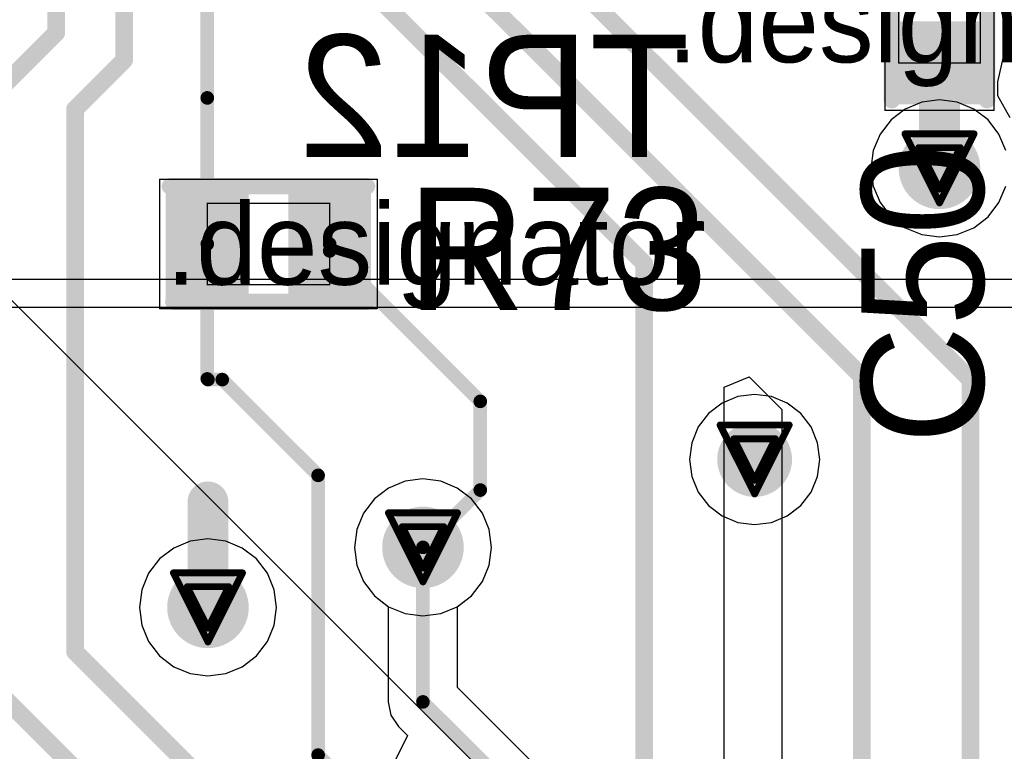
# Model space of a CAD drawing. Header units: millimetres. Extents: x 138 to 555, y 26 to 334.
# Tile 346 of 656: x 178.48 to 185.72, y 258.19 to 263.57. Entities that reach past the tile are written whole.
import ezdxf

# ---------------------------------------------------------------- set-up
doc = ezdxf.new("R2010")
doc.units = ezdxf.units.MM
for name, color, linetype in [('BottomLayer', 5, 'Continuous'), ('BottomOverlay', 54, 'Continuous'), ('DrillDrawing', 1, 'Continuous'), ('Mechanical20', 56, 'Continuous'), ('Mechanical27', 56, 'Continuous'), ('MidLayer1', 16, 'Continuous'), ('MidLayer2', 76, 'Continuous'), ('MidLayer3', 90, 'Continuous'), ('MidLayer4', 156, 'Continuous'), ('MultiLayer', 9, 'Continuous'), ('TopLayer', 1, 'Continuous'), ('TopOverlay', 2, 'Continuous'), ('TopPaste', 8, 'Continuous'), ('TopSolder', 216, 'Continuous'), ('ViaHoleLayer', 16, 'Continuous')]:
    doc.layers.add(name, color=color, linetype=linetype)

# ---------------------------------------------------------------- blocks, each defined once
blk = doc.blocks.new('R0402_680')
at = {"layer": 'Mechanical20', "const_width": 0.01}
for points in [[(-0.8, 0.475), (-0.8, -0.475)], [(0.8, 0.475), (-0.8, 0.475)], [(0.8, 0.475), (0.8, -0.475)], [(0.8, -0.475), (-0.8, -0.475)]]:
    blk.add_lwpolyline(points, dxfattribs=at)
at = {"layer": 'Mechanical20', "const_width": 0.005}
for points in [[(-0.8025, 0.475, 1), (-0.7975, 0.475, 1)], [(-0.8025, 0.475, 1), (-0.7975, 0.475, 1)], [(0.7975, 0.475, 1), (0.8025, 0.475, 1)], [(0.7975, 0.475, 1), (0.8025, 0.475, 1)], [(-0.8025, -0.475, 1), (-0.7975, -0.475, 1)], [(-0.8025, -0.475, 1), (-0.7975, -0.475, 1)], [(0.7975, -0.475, 1), (0.8025, -0.475, 1)], [(0.7975, -0.475, 1), (0.8025, -0.475, 1)]]:
    blk.add_lwpolyline(points, format="xyb", close=True, dxfattribs=at)
at = {"layer": 'Mechanical27', "const_width": 0.01}
for points in [[(-0.45, 0.3), (-0.45, -0.3)], [(0.45, 0.3), (-0.45, 0.3)], [(0.45, 0.3), (0.45, -0.3)], [(0.45, -0.3), (-0.45, -0.3)]]:
    blk.add_lwpolyline(points, dxfattribs=at)
at = {"layer": 'Mechanical27', "const_width": 0.005}
for points in [[(-0.4525, 0.3, 1), (-0.4475, 0.3, 1)], [(-0.4525, 0.3, 1), (-0.4475, 0.3, 1)], [(0.4475, 0.3, 1), (0.4525, 0.3, 1)], [(0.4475, 0.3, 1), (0.4525, 0.3, 1)], [(-0.4525, -0.3, 1), (-0.4475, -0.3, 1)], [(-0.4525, -0.3, 1), (-0.4475, -0.3, 1)], [(0.4475, -0.3, 1), (0.4525, -0.3, 1)], [(0.4475, -0.3, 1), (0.4525, -0.3, 1)]]:
    blk.add_lwpolyline(points, format="xyb", close=True, dxfattribs=at)
at = {"layer": 'TopLayer'}
for points in [[(-0.195, -0.35), (-0.195, 0.35), (-0.705, -0.35), (-0.705, 0.35)], [(0.705, -0.35), (0.705, 0.35), (0.195, -0.35), (0.195, 0.35)]]:
    blk.add_solid(points, dxfattribs=at)
at = {"layer": 'TopOverlay', "const_width": 0.12}
for points in [[(0.7, 0.425), (-0.725, 0.425)], [(0.725, -0.425), (-0.725, -0.425)]]:
    blk.add_lwpolyline(points, dxfattribs=at)
at = {"layer": 'TopOverlay', "const_width": 0.06}
for points in [[(-0.755, 0.425, 1), (-0.695, 0.425, 1)], [(0.67, 0.425, 1), (0.73, 0.425, 1)], [(-0.755, -0.425, 1), (-0.695, -0.425, 1)], [(0.695, -0.425, 1), (0.755, -0.425, 1)]]:
    blk.add_lwpolyline(points, format="xyb", close=True, dxfattribs=at)
at = {"layer": 'TopPaste'}
for points in [[(-0.195, -0.35), (-0.195, 0.35), (-0.705, -0.35), (-0.705, 0.35)], [(0.705, -0.35), (0.705, 0.35), (0.195, -0.35), (0.195, 0.35)]]:
    blk.add_solid(points, dxfattribs=at)
at = {"layer": 'TopSolder'}
for points in [[(-0.145, -0.4), (-0.145, 0.4), (-0.755, -0.4), (-0.755, 0.4)], [(0.755, -0.4), (0.755, 0.4), (0.145, -0.4), (0.145, 0.4)]]:
    blk.add_solid(points, dxfattribs=at)
blk = doc.blocks.new('C0402_896')
at = {"layer": 'Mechanical20', "const_width": 0.01}
for points in [[(-0.8, 0.4), (0.8, 0.4)], [(-0.8, 0.4), (-0.8, -0.4)], [(0.8, 0.4), (0.8, -0.4)], [(-0.8, -0.4), (0.8, -0.4)]]:
    blk.add_lwpolyline(points, dxfattribs=at)
at = {"layer": 'Mechanical20', "const_width": 0.005}
for points in [[(-0.8025, 0.4, 1), (-0.7975, 0.4, 1)], [(-0.8025, 0.4, 1), (-0.7975, 0.4, 1)], [(0.7975, 0.4, 1), (0.8025, 0.4, 1)], [(0.7975, 0.4, 1), (0.8025, 0.4, 1)], [(-0.8025, -0.4, 1), (-0.7975, -0.4, 1)], [(-0.8025, -0.4, 1), (-0.7975, -0.4, 1)], [(0.7975, -0.4, 1), (0.8025, -0.4, 1)], [(0.7975, -0.4, 1), (0.8025, -0.4, 1)]]:
    blk.add_lwpolyline(points, format="xyb", close=True, dxfattribs=at)
at = {"layer": 'Mechanical27', "const_width": 0.01}
for points in [[(-0.45, 0.3), (0.45, 0.3)], [(-0.45, 0.3), (-0.45, -0.3)], [(0.45, 0.3), (0.45, -0.3)], [(-0.45, -0.3), (0.45, -0.3)]]:
    blk.add_lwpolyline(points, dxfattribs=at)
at = {"layer": 'Mechanical27', "const_width": 0.005}
for points in [[(-0.4525, 0.3, 1), (-0.4475, 0.3, 1)], [(-0.4525, 0.3, 1), (-0.4475, 0.3, 1)], [(0.4475, 0.3, 1), (0.4525, 0.3, 1)], [(0.4475, 0.3, 1), (0.4525, 0.3, 1)], [(-0.4525, -0.3, 1), (-0.4475, -0.3, 1)], [(-0.4525, -0.3, 1), (-0.4475, -0.3, 1)], [(0.4475, -0.3, 1), (0.4525, -0.3, 1)], [(0.4475, -0.3, 1), (0.4525, -0.3, 1)]]:
    blk.add_lwpolyline(points, format="xyb", close=True, dxfattribs=at)
at = {"layer": 'TopLayer'}
for points in [[(-0.195, -0.28), (-0.195, 0.28), (-0.705, -0.28), (-0.705, 0.28)], [(0.705, -0.28), (0.705, 0.28), (0.195, -0.28), (0.195, 0.28)]]:
    blk.add_solid(points, dxfattribs=at)
at = {"layer": 'TopOverlay', "const_width": 0.12}
for points in [[(-0.725, 0.35), (0.7, 0.35)], [(-0.725, -0.35), (0.725, -0.35)]]:
    blk.add_lwpolyline(points, dxfattribs=at)
at = {"layer": 'TopOverlay', "const_width": 0.06}
for points in [[(-0.755, 0.35, 1), (-0.695, 0.35, 1)], [(0.67, 0.35, 1), (0.73, 0.35, 1)], [(-0.755, -0.35, 1), (-0.695, -0.35, 1)], [(0.695, -0.35, 1), (0.755, -0.35, 1)]]:
    blk.add_lwpolyline(points, format="xyb", close=True, dxfattribs=at)
at = {"layer": 'TopPaste'}
for points in [[(-0.195, -0.28), (-0.195, 0.28), (-0.705, -0.28), (-0.705, 0.28)], [(0.705, -0.28), (0.705, 0.28), (0.195, -0.28), (0.195, 0.28)]]:
    blk.add_solid(points, dxfattribs=at)
at = {"layer": 'TopSolder'}
for points in [[(-0.145, -0.33), (-0.145, 0.33), (-0.755, -0.33), (-0.755, 0.33)], [(0.755, -0.33), (0.755, 0.33), (0.145, -0.33), (0.145, 0.33)]]:
    blk.add_solid(points, dxfattribs=at)

msp = doc.modelspace()

# ---------------------------------------------------------------- linework, layer by layer
at = {"layer": 'BottomLayer'}
for p, q in [((181.4428, 260.1912), (181.3122, 260.174)), ((181.5733, 260.174), (181.4428, 260.1912)), ((181.1906, 260.1237), (181.0861, 260.0435)), ((181.3122, 260.174), (181.1906, 260.1237)), ((181.6949, 260.1237), (181.5733, 260.174)), ((181.7994, 260.0435), (181.6949, 260.1237)), ((181.0861, 260.0435), (181.006, 259.9391)), ((181.8795, 259.9391), (181.7994, 260.0435)), ((181.006, 259.9391), (180.9556, 259.8174)), ((181.9299, 259.8174), (181.8795, 259.9391)), ((180.9556, 259.8174), (180.9384, 259.6869)), ((181.9471, 259.6869), (181.9299, 259.8174)), ((179.6094, 259.6818), (179.5049, 259.6016)), ((179.731, 259.7321), (179.6094, 259.6818)), ((179.8615, 259.7493), (179.731, 259.7321)), ((179.992, 259.7321), (179.8615, 259.7493)), ((180.1137, 259.6818), (179.992, 259.7321)), ((180.2181, 259.6016), (180.1137, 259.6818)), ((180.9384, 259.6869), (180.9556, 259.5564)), ((181.9299, 259.5564), (181.9471, 259.6869)), ((179.5049, 259.6016), (179.4248, 259.4972)), ((180.2983, 259.4972), (180.2181, 259.6016)), ((180.9556, 259.5564), (181.006, 259.4348)), ((181.8795, 259.4348), (181.9299, 259.5564)), ((179.4248, 259.4972), (179.3744, 259.3755)), ((180.3487, 259.3755), (180.2983, 259.4972)), ((181.006, 259.4348), (181.0861, 259.3303)), ((181.7994, 259.3303), (181.8795, 259.4348)), ((179.3744, 259.3755), (179.3572, 259.245)), ((180.3658, 259.245), (180.3487, 259.3755)), ((181.0861, 259.3303), (181.1879, 259.2523)), ((181.6976, 259.2523), (181.7994, 259.3303)), ((181.1879, 259.2523), (181.1879, 258.5494)), ((181.6976, 258.655), (181.6976, 259.2523)), ((179.3572, 259.245), (179.3744, 259.1145)), ((180.3487, 259.1145), (180.3658, 259.245)), ((179.3744, 259.1145), (179.4248, 258.9929)), ((180.2983, 258.9929), (180.3487, 259.1145)), ((179.4248, 258.9929), (179.5049, 258.8884)), ((180.2181, 258.8884), (180.2983, 258.9929)), ((179.5049, 258.8884), (179.6094, 258.8083)), ((180.1137, 258.8083), (180.2181, 258.8884)), ((179.6094, 258.8083), (179.731, 258.7579)), ((179.731, 258.7579), (179.8615, 258.7407)), ((179.8615, 258.7407), (179.992, 258.7579)), ((179.992, 258.7579), (180.1137, 258.8083)), ((182.6376, 257.715), (181.6976, 258.655)), ((181.1879, 258.5494), (181.2073, 258.4519)), ((181.2073, 258.4519), (181.2625, 258.3692)), ((181.2625, 258.3692), (181.3283, 258.3034)), ((181.3283, 258.3034), (181.2349, 258.114))]:
    msp.add_line(p, q, dxfattribs=at)
for points, const_width in [([(185.0919, 262.4764, 1), (185.3919, 262.4764, 1)], 0.3), ([(183.7447, 260.3335, 1), (184.0197, 260.3335, 1)], 0.275), ([(181.2928, 259.6869, 1), (181.5928, 259.6869, 1)], 0.3), ([(181.4178, 259.6869, 1), (181.4677, 259.6869, 1)], 0.05), ([(179.7115, 259.245, 1), (180.0115, 259.245, 1)], 0.3), ([(181.4178, 258.5494, 1), (181.4677, 258.5494, 1)], 0.05), ([(181.4178, 258.5494, 1), (181.4677, 258.5494, 1)], 0.05)]:
    msp.add_lwpolyline(points, format="xyb", close=True, dxfattribs=dict(at, const_width=const_width))
at = {"layer": 'BottomLayer', "const_width": 0.1}
for points in [[(181.4428, 258.5494), (181.4428, 259.6869)], [(181.4428, 258.5494), (182.5321, 257.4601)]]:
    msp.add_lwpolyline(points, dxfattribs=at)
at = {"layer": 'DrillDrawing', "const_width": 0.0508}
for points in [[(184.9879, 262.7304), (185.4959, 262.7304)], [(184.9879, 262.7304), (185.2419, 262.2224)], [(185.2419, 262.2224), (185.4959, 262.7304)], [(185.0895, 262.6288), (185.3943, 262.6288)], [(185.0895, 262.6288), (185.2419, 262.324)], [(185.2419, 262.324), (185.3943, 262.6288)], [(183.6282, 260.5875), (184.1362, 260.5875)], [(183.6282, 260.5875), (183.8822, 260.0795)], [(183.8822, 260.0795), (184.1362, 260.5875)], [(183.7298, 260.4859), (184.0346, 260.4859)], [(183.7298, 260.4859), (183.8822, 260.1811)], [(183.8822, 260.1811), (184.0346, 260.4859)], [(181.1888, 259.9409), (181.6968, 259.9409)], [(181.1888, 259.9409), (181.4428, 259.4329)], [(181.4428, 259.4329), (181.6968, 259.9409)], [(181.2904, 259.8393), (181.5952, 259.8393)], [(181.2904, 259.8393), (181.4428, 259.5345)], [(181.4428, 259.5345), (181.5952, 259.8393)], [(179.6075, 259.499), (180.1155, 259.499)], [(179.6075, 259.499), (179.8615, 258.991)], [(179.8615, 258.991), (180.1155, 259.499)], [(179.7091, 259.3974), (180.0139, 259.3974)], [(179.7091, 259.3974), (179.8615, 259.0926)], [(179.8615, 259.0926), (180.0139, 259.3974)]]:
    msp.add_lwpolyline(points, dxfattribs=at)
at = {"layer": 'DrillDrawing', "const_width": 0.0254}
for points in [[(184.9752, 262.7304, 1), (185.0006, 262.7304, 1)], [(184.9752, 262.7304, 1), (185.0006, 262.7304, 1)], [(185.4832, 262.7304, 1), (185.5086, 262.7304, 1)], [(185.4832, 262.7304, 1), (185.5086, 262.7304, 1)], [(185.0768, 262.6288, 1), (185.1022, 262.6288, 1)], [(185.0768, 262.6288, 1), (185.1022, 262.6288, 1)], [(185.3816, 262.6288, 1), (185.407, 262.6288, 1)], [(185.3816, 262.6288, 1), (185.407, 262.6288, 1)], [(185.2292, 262.324, 1), (185.2546, 262.324, 1)], [(185.2292, 262.324, 1), (185.2546, 262.324, 1)], [(185.2292, 262.2224, 1), (185.2546, 262.2224, 1)], [(185.2292, 262.2224, 1), (185.2546, 262.2224, 1)], [(183.6155, 260.5875, 1), (183.6409, 260.5875, 1)], [(183.6155, 260.5875, 1), (183.6409, 260.5875, 1)], [(184.1235, 260.5875, 1), (184.1489, 260.5875, 1)], [(184.1235, 260.5875, 1), (184.1489, 260.5875, 1)], [(183.7171, 260.4859, 1), (183.7425, 260.4859, 1)], [(183.7171, 260.4859, 1), (183.7425, 260.4859, 1)], [(184.0219, 260.4859, 1), (184.0473, 260.4859, 1)], [(184.0219, 260.4859, 1), (184.0473, 260.4859, 1)], [(183.8695, 260.1811, 1), (183.8949, 260.1811, 1)], [(183.8695, 260.1811, 1), (183.8949, 260.1811, 1)], [(183.8695, 260.0795, 1), (183.8949, 260.0795, 1)], [(183.8695, 260.0795, 1), (183.8949, 260.0795, 1)], [(181.1761, 259.9409, 1), (181.2015, 259.9409, 1)], [(181.1761, 259.9409, 1), (181.2015, 259.9409, 1)], [(181.6841, 259.9409, 1), (181.7095, 259.9409, 1)], [(181.6841, 259.9409, 1), (181.7095, 259.9409, 1)], [(181.2777, 259.8393, 1), (181.3031, 259.8393, 1)], [(181.2777, 259.8393, 1), (181.3031, 259.8393, 1)], [(181.5825, 259.8393, 1), (181.6079, 259.8393, 1)], [(181.5825, 259.8393, 1), (181.6079, 259.8393, 1)], [(181.4301, 259.5345, 1), (181.4555, 259.5345, 1)], [(181.4301, 259.5345, 1), (181.4555, 259.5345, 1)], [(179.5948, 259.499, 1), (179.6202, 259.499, 1)], [(179.5948, 259.499, 1), (179.6202, 259.499, 1)], [(180.1028, 259.499, 1), (180.1282, 259.499, 1)], [(180.1028, 259.499, 1), (180.1282, 259.499, 1)], [(179.6964, 259.3974, 1), (179.7218, 259.3974, 1)], [(179.6964, 259.3974, 1), (179.7218, 259.3974, 1)], [(180.0012, 259.3974, 1), (180.0266, 259.3974, 1)], [(180.0012, 259.3974, 1), (180.0266, 259.3974, 1)], [(181.4301, 259.4329, 1), (181.4555, 259.4329, 1)], [(181.4301, 259.4329, 1), (181.4555, 259.4329, 1)], [(179.8488, 259.0926, 1), (179.8742, 259.0926, 1)], [(179.8488, 259.0926, 1), (179.8742, 259.0926, 1)], [(179.8488, 258.991, 1), (179.8742, 258.991, 1)], [(179.8488, 258.991, 1), (179.8742, 258.991, 1)]]:
    msp.add_lwpolyline(points, format="xyb", close=True, dxfattribs=at)
at = {"layer": 'MidLayer1'}
for p, q in [((185.1114, 262.9636), (184.9898, 262.9132)), ((185.2419, 262.9807), (185.1114, 262.9636)), ((185.3725, 262.9636), (185.2419, 262.9807)), ((185.4941, 262.9132), (185.3725, 262.9636)), ((184.9898, 262.9132), (184.8853, 262.833)), ((185.5985, 262.833), (185.4941, 262.9132)), ((181.9189, 258.0019), (177.0888, 262.832)), ((184.8853, 262.833), (184.8052, 262.7286)), ((185.6787, 262.7286), (185.5985, 262.833)), ((184.8052, 262.7286), (184.7548, 262.6069)), ((185.7291, 262.6069), (185.6787, 262.7286)), ((184.7548, 262.6069), (184.7376, 262.4764)), ((184.7376, 262.4764), (184.7548, 262.3459)), ((184.7548, 262.3459), (184.8052, 262.2243)), ((185.6787, 262.2243), (185.7291, 262.3459)), ((184.8052, 262.2243), (184.8853, 262.1198)), ((185.5985, 262.1198), (185.6787, 262.2243)), ((184.8853, 262.1198), (184.9898, 262.0397)), ((185.4941, 262.0397), (185.5985, 262.1198)), ((184.9898, 262.0397), (185.1114, 261.9893)), ((185.3725, 261.9893), (185.4941, 262.0397)), ((185.1114, 261.9893), (185.2419, 261.9721)), ((185.2419, 261.9721), (185.3725, 261.9893)), ((183.7582, 260.7963), (183.6426, 260.7484)), ((183.8822, 260.8126), (183.7582, 260.7963)), ((184.0062, 260.7963), (183.8822, 260.8126)), ((184.1217, 260.7484), (184.0062, 260.7963)), ((183.6426, 260.7484), (183.5434, 260.6723)), ((184.2209, 260.6723), (184.1217, 260.7484)), ((183.5434, 260.6723), (183.4673, 260.573)), ((184.2971, 260.573), (184.2209, 260.6723)), ((183.4673, 260.573), (183.4194, 260.4575)), ((184.3449, 260.4575), (184.2971, 260.573)), ((183.4194, 260.4575), (183.4031, 260.3335)), ((184.3613, 260.3335), (184.3449, 260.4575)), ((183.4031, 260.3335), (183.4194, 260.2095)), ((184.3449, 260.2095), (184.3613, 260.3335)), ((181.4428, 260.1912), (181.3122, 260.174)), ((181.5733, 260.174), (181.4428, 260.1912)), ((183.4194, 260.2095), (183.4673, 260.0939)), ((184.2971, 260.0939), (184.3449, 260.2095)), ((181.1906, 260.1237), (181.0861, 260.0435)), ((181.3122, 260.174), (181.1906, 260.1237)), ((181.6949, 260.1237), (181.5733, 260.174)), ((181.7994, 260.0435), (181.6949, 260.1237)), ((181.0861, 260.0435), (181.006, 259.9391)), ((181.8795, 259.9391), (181.7994, 260.0435)), ((183.4673, 260.0939), (183.5434, 259.9947)), ((184.2209, 259.9947), (184.2971, 260.0939)), ((183.5434, 259.9947), (183.6426, 259.9186)), ((184.1217, 259.9186), (184.2209, 259.9947)), ((181.006, 259.9391), (180.9556, 259.8174)), ((181.9299, 259.8174), (181.8795, 259.9391)), ((183.6426, 259.9186), (183.7582, 259.8707)), ((184.0062, 259.8707), (184.1217, 259.9186)), ((183.7582, 259.8707), (183.8822, 259.8544)), ((183.8822, 259.8544), (184.0062, 259.8707)), ((180.9556, 259.8174), (180.9384, 259.6869)), ((181.9471, 259.6869), (181.9299, 259.8174)), ((180.9384, 259.6869), (180.9556, 259.5564)), ((181.9299, 259.5564), (181.9471, 259.6869)), ((180.9556, 259.5564), (181.006, 259.4348)), ((181.8795, 259.4348), (181.9299, 259.5564)), ((181.006, 259.4348), (181.0861, 259.3303)), ((181.7994, 259.3303), (181.8795, 259.4348)), ((181.0861, 259.3303), (181.1906, 259.2502)), ((181.6949, 259.2502), (181.7994, 259.3303)), ((181.1906, 259.2502), (181.3122, 259.1998)), ((181.5733, 259.1998), (181.6949, 259.2502)), ((181.3122, 259.1998), (181.4428, 259.1826)), ((181.4428, 259.1826), (181.5733, 259.1998))]:
    msp.add_line(p, q, dxfattribs=at)
for points, const_width in [([(185.0919, 262.4764, 1), (185.3919, 262.4764, 1)], 0.3), ([(183.7447, 260.3335, 1), (184.0197, 260.3335, 1)], 0.275), ([(181.2928, 259.6869, 1), (181.5928, 259.6869, 1)], 0.3), ([(179.7115, 259.245, 1), (180.0115, 259.245, 1)], 0.3)]:
    msp.add_lwpolyline(points, format="xyb", close=True, dxfattribs=dict(at, const_width=const_width))
at = {"layer": 'MidLayer2'}
for p, q in [((181.4428, 260.1912), (181.3122, 260.174)), ((181.5733, 260.174), (181.4428, 260.1912)), ((181.1906, 260.1237), (181.0861, 260.0435)), ((181.3122, 260.174), (181.1906, 260.1237)), ((181.6949, 260.1237), (181.5733, 260.174)), ((181.7994, 260.0435), (181.6949, 260.1237)), ((181.0861, 260.0435), (181.006, 259.9391)), ((181.8795, 259.9391), (181.7994, 260.0435)), ((181.006, 259.9391), (180.9556, 259.8174)), ((181.9299, 259.8174), (181.8795, 259.9391)), ((180.9556, 259.8174), (180.9384, 259.6869)), ((181.9471, 259.6869), (181.9299, 259.8174)), ((179.6094, 259.6818), (179.5049, 259.6016)), ((179.731, 259.7321), (179.6094, 259.6818)), ((179.8615, 259.7493), (179.731, 259.7321)), ((179.992, 259.7321), (179.8615, 259.7493)), ((180.1137, 259.6818), (179.992, 259.7321)), ((180.2181, 259.6016), (180.1137, 259.6818)), ((180.9384, 259.6869), (180.9556, 259.5564)), ((181.9299, 259.5564), (181.9471, 259.6869)), ((179.5049, 259.6016), (179.4248, 259.4972)), ((180.2983, 259.4972), (180.2181, 259.6016)), ((180.9556, 259.5564), (181.006, 259.4348)), ((181.8795, 259.4348), (181.9299, 259.5564)), ((179.4248, 259.4972), (179.3744, 259.3755)), ((180.3487, 259.3755), (180.2983, 259.4972)), ((181.006, 259.4348), (181.0861, 259.3303)), ((181.7994, 259.3303), (181.8795, 259.4348)), ((179.3744, 259.3755), (179.3572, 259.245)), ((180.3658, 259.245), (180.3487, 259.3755)), ((181.0861, 259.3303), (181.1906, 259.2502)), ((181.6949, 259.2502), (181.7994, 259.3303)), ((181.1906, 259.2502), (181.3122, 259.1998)), ((181.5733, 259.1998), (181.6949, 259.2502)), ((179.3572, 259.245), (179.3744, 259.1145)), ((180.3487, 259.1145), (180.3658, 259.245)), ((181.3122, 259.1998), (181.4428, 259.1826)), ((181.4428, 259.1826), (181.5733, 259.1998)), ((179.3744, 259.1145), (179.4248, 258.9929)), ((180.2983, 258.9929), (180.3487, 259.1145)), ((179.4248, 258.9929), (179.5049, 258.8884)), ((180.2181, 258.8884), (180.2983, 258.9929)), ((179.5049, 258.8884), (179.6094, 258.8083)), ((180.1137, 258.8083), (180.2181, 258.8884)), ((179.6094, 258.8083), (179.731, 258.7579)), ((179.731, 258.7579), (179.8615, 258.7407)), ((179.8615, 258.7407), (179.992, 258.7579)), ((179.992, 258.7579), (180.1137, 258.8083))]:
    msp.add_line(p, q, dxfattribs=at)
for points, const_width in [([(185.0919, 262.4764, 1), (185.3919, 262.4764, 1)], 0.3), ([(183.7447, 260.3335, 1), (184.0197, 260.3335, 1)], 0.275), ([(181.2928, 259.6869, 1), (181.5928, 259.6869, 1)], 0.3), ([(179.7115, 259.245, 1), (180.0115, 259.245, 1)], 0.3)]:
    msp.add_lwpolyline(points, format="xyb", close=True, dxfattribs=dict(at, const_width=const_width))
at = {"layer": 'MidLayer3'}
for p, q in [((181.4428, 260.1912), (181.3122, 260.174)), ((181.5733, 260.174), (181.4428, 260.1912)), ((181.1906, 260.1237), (181.0861, 260.0435)), ((181.3122, 260.174), (181.1906, 260.1237)), ((181.6949, 260.1237), (181.5733, 260.174)), ((181.7994, 260.0435), (181.6949, 260.1237)), ((181.0861, 260.0435), (181.006, 259.9391)), ((181.8795, 259.9391), (181.7994, 260.0435)), ((181.006, 259.9391), (180.9556, 259.8174)), ((181.9299, 259.8174), (181.8795, 259.9391)), ((180.9556, 259.8174), (180.9384, 259.6869)), ((181.9471, 259.6869), (181.9299, 259.8174)), ((179.6094, 259.6818), (179.5049, 259.6016)), ((179.731, 259.7321), (179.6094, 259.6818)), ((179.8615, 259.7493), (179.731, 259.7321)), ((179.992, 259.7321), (179.8615, 259.7493)), ((180.1137, 259.6818), (179.992, 259.7321)), ((180.2181, 259.6016), (180.1137, 259.6818)), ((180.9384, 259.6869), (180.9556, 259.5564)), ((181.9299, 259.5564), (181.9471, 259.6869)), ((179.5049, 259.6016), (179.4248, 259.4972)), ((180.2983, 259.4972), (180.2181, 259.6016)), ((180.9556, 259.5564), (181.006, 259.4348)), ((181.8795, 259.4348), (181.9299, 259.5564)), ((179.4248, 259.4972), (179.3744, 259.3755)), ((180.3487, 259.3755), (180.2983, 259.4972)), ((181.006, 259.4348), (181.0861, 259.3303)), ((181.7994, 259.3303), (181.8795, 259.4348)), ((179.3744, 259.3755), (179.3572, 259.245)), ((180.3658, 259.245), (180.3487, 259.3755)), ((181.0861, 259.3303), (181.1906, 259.2502)), ((181.6949, 259.2502), (181.7994, 259.3303)), ((181.1906, 259.2502), (181.3122, 259.1998)), ((181.5733, 259.1998), (181.6949, 259.2502)), ((179.3572, 259.245), (179.3744, 259.1145)), ((180.3487, 259.1145), (180.3658, 259.245)), ((181.3122, 259.1998), (181.4428, 259.1826)), ((181.4428, 259.1826), (181.5733, 259.1998)), ((179.3744, 259.1145), (179.4248, 258.9929)), ((180.2983, 258.9929), (180.3487, 259.1145)), ((179.4248, 258.9929), (179.5049, 258.8884)), ((180.2181, 258.8884), (180.2983, 258.9929)), ((179.5049, 258.8884), (179.6094, 258.8083)), ((180.1137, 258.8083), (180.2181, 258.8884)), ((179.6094, 258.8083), (179.731, 258.7579)), ((179.731, 258.7579), (179.8615, 258.7407)), ((179.8615, 258.7407), (179.992, 258.7579)), ((179.992, 258.7579), (180.1137, 258.8083))]:
    msp.add_line(p, q, dxfattribs=at)
for points, const_width in [([(185.0919, 262.4764, 1), (185.3919, 262.4764, 1)], 0.3), ([(183.7447, 260.3335, 1), (184.0197, 260.3335, 1)], 0.275), ([(181.2928, 259.6869, 1), (181.5928, 259.6869, 1)], 0.3), ([(179.7115, 259.245, 1), (180.0115, 259.245, 1)], 0.3)]:
    msp.add_lwpolyline(points, format="xyb", close=True, dxfattribs=dict(at, const_width=const_width))
at = {"layer": 'MidLayer4'}
for p, q in [((185.1114, 262.9636), (184.9898, 262.9132)), ((185.2419, 262.9807), (185.1114, 262.9636)), ((185.3725, 262.9636), (185.2419, 262.9807)), ((185.4941, 262.9132), (185.3725, 262.9636)), ((184.9898, 262.9132), (184.8853, 262.833)), ((185.5985, 262.833), (185.4941, 262.9132)), ((184.8853, 262.833), (184.8052, 262.7286)), ((185.6787, 262.7286), (185.5985, 262.833)), ((184.8052, 262.7286), (184.7548, 262.6069)), ((185.7291, 262.6069), (185.6787, 262.7286)), ((184.7548, 262.6069), (184.7376, 262.4764)), ((184.7376, 262.4764), (184.7548, 262.3459)), ((184.7548, 262.3459), (184.8052, 262.2243)), ((185.6787, 262.2243), (185.7291, 262.3459)), ((184.8052, 262.2243), (184.8853, 262.1198)), ((185.5985, 262.1198), (185.6787, 262.2243)), ((184.8853, 262.1198), (184.9898, 262.0397)), ((185.4941, 262.0397), (185.5985, 262.1198)), ((184.9898, 262.0397), (185.1114, 261.9893)), ((185.3725, 261.9893), (185.4941, 262.0397)), ((185.1114, 261.9893), (185.2419, 261.9721)), ((185.2419, 261.9721), (185.3725, 261.9893)), ((186.2561, 261.6593), (173.2346, 261.6593)), ((173.2346, 261.4554), (186.0023, 261.4554)), ((183.7582, 260.7963), (183.6426, 260.7484)), ((183.8822, 260.8126), (183.7582, 260.7963)), ((184.0062, 260.7963), (183.8822, 260.8126)), ((184.1217, 260.7484), (184.0062, 260.7963)), ((183.6426, 260.7484), (183.5434, 260.6723)), ((184.2209, 260.6723), (184.1217, 260.7484)), ((183.5434, 260.6723), (183.4673, 260.573)), ((184.2971, 260.573), (184.2209, 260.6723)), ((183.4673, 260.573), (183.4194, 260.4575)), ((184.3449, 260.4575), (184.2971, 260.573)), ((183.4194, 260.4575), (183.4031, 260.3335)), ((184.3613, 260.3335), (184.3449, 260.4575)), ((183.4031, 260.3335), (183.4194, 260.2095)), ((184.3449, 260.2095), (184.3613, 260.3335)), ((181.4428, 260.1912), (181.3122, 260.174)), ((181.5733, 260.174), (181.4428, 260.1912)), ((183.4194, 260.2095), (183.4673, 260.0939)), ((184.2971, 260.0939), (184.3449, 260.2095)), ((181.1906, 260.1237), (181.0861, 260.0435)), ((181.3122, 260.174), (181.1906, 260.1237)), ((181.6949, 260.1237), (181.5733, 260.174)), ((181.7994, 260.0435), (181.6949, 260.1237)), ((181.0861, 260.0435), (181.006, 259.9391)), ((181.8795, 259.9391), (181.7994, 260.0435)), ((183.4673, 260.0939), (183.5434, 259.9947)), ((184.2209, 259.9947), (184.2971, 260.0939)), ((183.5434, 259.9947), (183.6426, 259.9186)), ((184.1217, 259.9186), (184.2209, 259.9947)), ((181.006, 259.9391), (180.9556, 259.8174)), ((181.9299, 259.8174), (181.8795, 259.9391)), ((183.6426, 259.9186), (183.7582, 259.8707)), ((184.0062, 259.8707), (184.1217, 259.9186)), ((183.7582, 259.8707), (183.8822, 259.8544)), ((183.8822, 259.8544), (184.0062, 259.8707)), ((180.9556, 259.8174), (180.9384, 259.6869)), ((181.9471, 259.6869), (181.9299, 259.8174)), ((179.6094, 259.6818), (179.5049, 259.6016)), ((179.731, 259.7321), (179.6094, 259.6818)), ((179.8615, 259.7493), (179.731, 259.7321)), ((179.992, 259.7321), (179.8615, 259.7493)), ((180.1137, 259.6818), (179.992, 259.7321)), ((180.2181, 259.6016), (180.1137, 259.6818)), ((180.9384, 259.6869), (180.9556, 259.5564)), ((181.9299, 259.5564), (181.9471, 259.6869)), ((179.5049, 259.6016), (179.4248, 259.4972)), ((180.2983, 259.4972), (180.2181, 259.6016)), ((180.9556, 259.5564), (181.006, 259.4348)), ((181.8795, 259.4348), (181.9299, 259.5564)), ((179.4248, 259.4972), (179.3744, 259.3755)), ((180.3487, 259.3755), (180.2983, 259.4972)), ((181.006, 259.4348), (181.0861, 259.3303)), ((181.7994, 259.3303), (181.8795, 259.4348)), ((179.3744, 259.3755), (179.3572, 259.245)), ((180.3658, 259.245), (180.3487, 259.3755)), ((181.0861, 259.3303), (181.1906, 259.2502)), ((181.6949, 259.2502), (181.7994, 259.3303)), ((181.1906, 259.2502), (181.3122, 259.1998)), ((181.5733, 259.1998), (181.6949, 259.2502)), ((179.3572, 259.245), (179.3744, 259.1145)), ((180.3487, 259.1145), (180.3658, 259.245)), ((181.3122, 259.1998), (181.4428, 259.1826)), ((181.4428, 259.1826), (181.5733, 259.1998)), ((179.3744, 259.1145), (179.4248, 258.9929)), ((180.2983, 258.9929), (180.3487, 259.1145)), ((179.4248, 258.9929), (179.5049, 258.8884)), ((180.2181, 258.8884), (180.2983, 258.9929)), ((179.5049, 258.8884), (179.6094, 258.8083)), ((180.1137, 258.8083), (180.2181, 258.8884)), ((179.6094, 258.8083), (179.731, 258.7579)), ((179.731, 258.7579), (179.8615, 258.7407)), ((179.8615, 258.7407), (179.992, 258.7579)), ((179.992, 258.7579), (180.1137, 258.8083))]:
    msp.add_line(p, q, dxfattribs=at)
for points, const_width in [([(185.0919, 262.4764, 1), (185.3919, 262.4764, 1)], 0.3), ([(183.7447, 260.3335, 1), (184.0197, 260.3335, 1)], 0.275), ([(181.2928, 259.6869, 1), (181.5928, 259.6869, 1)], 0.3), ([(179.7115, 259.245, 1), (180.0115, 259.245, 1)], 0.3)]:
    msp.add_lwpolyline(points, format="xyb", close=True, dxfattribs=dict(at, const_width=const_width))
at = {"layer": 'MultiLayer'}
for points, const_width in [([(185.0919, 262.4764, 1), (185.3919, 262.4764, 1)], 0.3), ([(183.7447, 260.3335, 1), (184.0197, 260.3335, 1)], 0.275), ([(181.2928, 259.6869, 1), (181.5928, 259.6869, 1)], 0.3), ([(179.7115, 259.245, 1), (180.0115, 259.245, 1)], 0.3)]:
    msp.add_lwpolyline(points, format="xyb", close=True, dxfattribs=dict(at, const_width=const_width))
at = {"layer": 'TopLayer'}
for p, q in [((185.6719, 263.1133), (185.7117, 263.2968)), ((185.7117, 263.2968), (185.8719, 263.2968)), ((185.6719, 263.0096), (185.6719, 263.1133)), ((185.7614, 262.8474), (185.6719, 263.0096)), ((183.6583, 260.8649), (183.8431, 260.9415)), ((183.8431, 260.9415), (184.0826, 260.7019)), ((183.6583, 244.6205), (183.6583, 260.8649)), ((184.0826, 260.7019), (184.0826, 244.6204))]:
    msp.add_line(p, q, dxfattribs=at)
for points, const_width in [([(178.7455, 263.4734), (178.7455, 265.3824)], 0.13), ([(179.2454, 263.2736), (179.2454, 265.3824)], 0.13), ([(181.7455, 264.6449), (185.4705, 260.9199)], 0.13), ([(181.2455, 264.3704), (184.6705, 260.9454)], 0.13), ([(180.7455, 264.1004), (182.4629, 262.3828)], 0.13), ([(179.8566, 262.9951), (179.8566, 263.7719)], 0.1), ([(178.3145, 263.0424), (178.7455, 263.4734)], 0.13), ([(185.2419, 262.4764), (185.2419, 263.2528)], 0.3), ([(178.8839, 262.9121), (179.2454, 263.2736)], 0.13), ([(179.8566, 261.9198), (179.8566, 262.9951)], 0.1), ([(178.8839, 258.9196), (178.8839, 262.9121)], 0.13), ([(182.4629, 262.3828), (183.0705, 261.7753)], 0.13), ([(179.8566, 260.9267), (179.8566, 261.9198)], 0.1), ([(180.7566, 261.8691), (180.7566, 261.9198)], 0.1), ([(180.7566, 261.8691), (181.8643, 260.7614)], 0.1), ([(183.0705, 243.5074), (183.0705, 261.7753)], 0.13), ([(184.6705, 243.5074), (184.6705, 260.9454)], 0.13), ([(185.4705, 243.5074), (185.4705, 260.9199)], 0.13), ([(179.8566, 260.9267), (179.8615, 260.9218)], 0.1), ([(179.8615, 260.9218), (179.9667, 260.9218)], 0.1), ([(179.9667, 260.9218), (180.6718, 260.2167)], 0.1), ([(181.8643, 260.1085), (181.8643, 260.7614)], 0.1), ([(180.6718, 258.158), (180.6718, 260.2167)], 0.1), ([(179.8615, 259.245), (179.8615, 260.0218)], 0.3), ([(181.4428, 259.6869), (181.8643, 260.1085)], 0.1), ([(178.8839, 258.9196), (182.2705, 255.5331)], 0.13), ([(178.3145, 258.6281), (179.8705, 257.0721)], 0.13), ([(180.6718, 258.158), (181.2179, 257.6119)], 0.1)]:
    msp.add_lwpolyline(points, dxfattribs=dict(at, const_width=const_width))
for points, const_width in [([(178.713, 263.4734, 1), (178.778, 263.4734, 1)], 0.065), ([(178.713, 263.4734, 1), (178.778, 263.4734, 1)], 0.065), ([(185.1669, 263.2528, 1), (185.3169, 263.2528, 1)], 0.15), ([(179.2129, 263.2736, 1), (179.2779, 263.2736, 1)], 0.065), ([(179.2129, 263.2736, 1), (179.2779, 263.2736, 1)], 0.065), ([(179.8316, 262.9951, 1), (179.8816, 262.9951, 1)], 0.05), ([(179.8316, 262.9951, 1), (179.8816, 262.9951, 1)], 0.05), ([(178.8514, 262.9121, 1), (178.9164, 262.9121, 1)], 0.065), ([(178.8514, 262.9121, 1), (178.9164, 262.9121, 1)], 0.065), ([(185.0919, 262.4764, 1), (185.3919, 262.4764, 1)], 0.3), ([(185.1669, 262.4764, 1), (185.3169, 262.4764, 1)], 0.15), ([(182.4304, 262.3828, 1), (182.4954, 262.3828, 1)], 0.065), ([(182.4304, 262.3828, 1), (182.4954, 262.3828, 1)], 0.065), ([(179.8316, 261.9198, 1), (179.8816, 261.9198, 1)], 0.05), ([(179.8316, 261.9198, 1), (179.8816, 261.9198, 1)], 0.05), ([(180.7316, 261.9198, 1), (180.7816, 261.9198, 1)], 0.05), ([(180.7316, 261.8691, 1), (180.7816, 261.8691, 1)], 0.05), ([(180.7316, 261.8691, 1), (180.7816, 261.8691, 1)], 0.05), ([(183.038, 261.7753, 1), (183.103, 261.7753, 1)], 0.065), ([(183.038, 261.7753, 1), (183.103, 261.7753, 1)], 0.065), ([(184.638, 260.9454, 1), (184.703, 260.9454, 1)], 0.065), ([(184.638, 260.9454, 1), (184.703, 260.9454, 1)], 0.065), ([(185.438, 260.9199, 1), (185.503, 260.9199, 1)], 0.065), ([(185.438, 260.9199, 1), (185.503, 260.9199, 1)], 0.065), ([(179.8316, 260.9267, 1), (179.8816, 260.9267, 1)], 0.05), ([(179.8316, 260.9267, 1), (179.8816, 260.9267, 1)], 0.05), ([(179.8365, 260.9218, 1), (179.8865, 260.9218, 1)], 0.05), ([(179.8365, 260.9218, 1), (179.8865, 260.9218, 1)], 0.05), ([(179.9417, 260.9218, 1), (179.9917, 260.9218, 1)], 0.05), ([(179.9417, 260.9218, 1), (179.9917, 260.9218, 1)], 0.05), ([(181.8393, 260.7614, 1), (181.8893, 260.7614, 1)], 0.05), ([(181.8393, 260.7614, 1), (181.8893, 260.7614, 1)], 0.05), ([(183.7447, 260.3335, 1), (184.0197, 260.3335, 1)], 0.275), ([(180.6468, 260.2167, 1), (180.6968, 260.2167, 1)], 0.05), ([(180.6468, 260.2167, 1), (180.6968, 260.2167, 1)], 0.05), ([(179.7865, 260.0218, 1), (179.9365, 260.0218, 1)], 0.15), ([(181.8393, 260.1085, 1), (181.8893, 260.1085, 1)], 0.05), ([(181.8393, 260.1085, 1), (181.8893, 260.1085, 1)], 0.05), ([(181.2928, 259.6869, 1), (181.5928, 259.6869, 1)], 0.3), ([(181.4178, 259.6869, 1), (181.4677, 259.6869, 1)], 0.05), ([(179.7115, 259.245, 1), (180.0115, 259.245, 1)], 0.3), ([(179.7865, 259.245, 1), (179.9365, 259.245, 1)], 0.15), ([(178.8514, 258.9196, 1), (178.9164, 258.9196, 1)], 0.065), ([(178.8514, 258.9196, 1), (178.9164, 258.9196, 1)], 0.065), ([(180.6468, 258.158, 1), (180.6968, 258.158, 1)], 0.05), ([(180.6468, 258.158, 1), (180.6968, 258.158, 1)], 0.05)]:
    msp.add_lwpolyline(points, format="xyb", close=True, dxfattribs=dict(at, const_width=const_width))
at = {"layer": 'ViaHoleLayer', "const_width": 0.15}
for points in [[(185.1669, 262.4764, 1), (185.3169, 262.4764, 1)], [(183.8072, 260.3335, 1), (183.9572, 260.3335, 1)], [(181.3678, 259.6869, 1), (181.5177, 259.6869, 1)], [(179.7865, 259.245, 1), (179.9365, 259.245, 1)]]:
    msp.add_lwpolyline(points, format="xyb", close=True, dxfattribs=at)

# ---------------------------------------------------------------- block references
for name, p, rotation in [('C0402_896', (185.2419, 263.7028), 90), ('R0402_680', (180.3066, 261.9198), 180)]:
    msp.add_blockref(name, p, dxfattribs=dict(rotation=rotation))

# ---------------------------------------------------------------- texts
at = {"layer": 'BottomOverlay', "text_generation_flag": 2}
msp.add_text('TP12', height=0.9, dxfattribs=at).set_placement((183.4025, 262.5599))
at = {"layer": 'Mechanical27'}
for p in [(183.2402, 263.2569), (179.5526, 261.62)]:
    msp.add_text('.designator', height=0.599999, dxfattribs=at).set_placement(p)
at = {"layer": 'TopOverlay'}
msp.add_text('C50', height=0.9, rotation=90, dxfattribs=at).set_placement((185.5665, 260.4467))
msp.add_text('R73', height=0.9, dxfattribs=at).set_placement((181.3273, 261.4334))

doc.saveas('drawing.dxf')
